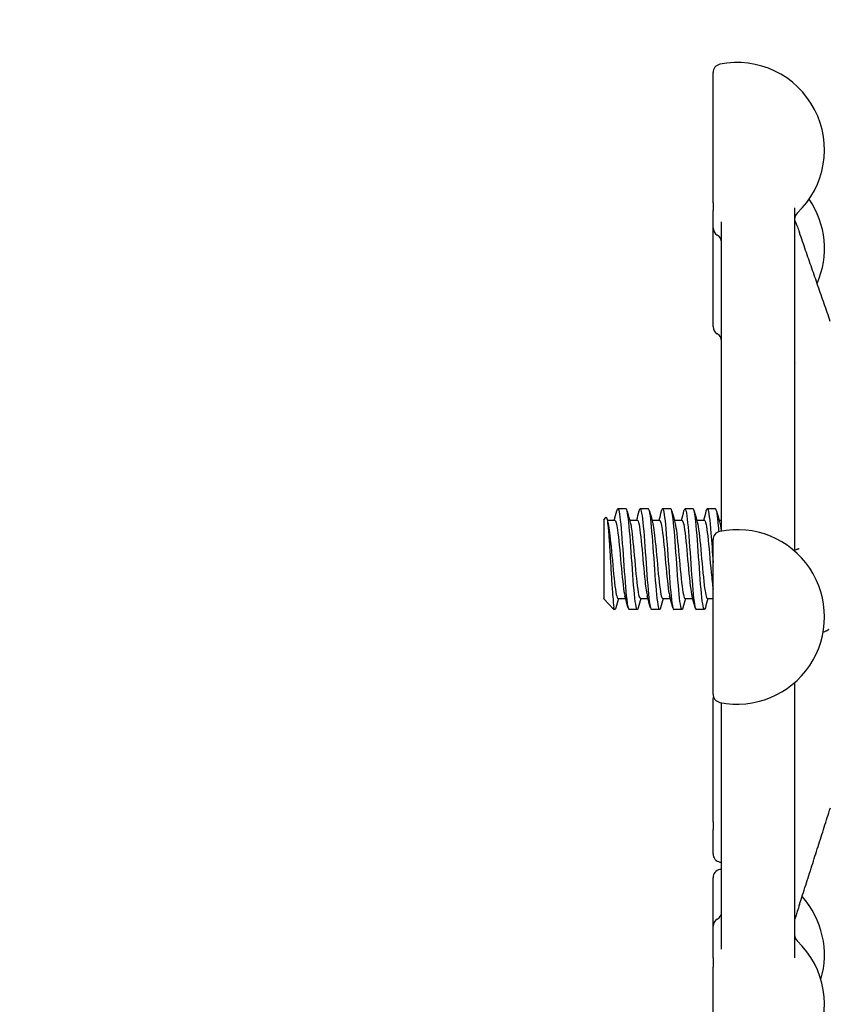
# Model space of a CAD drawing. Header units: inches. Extents: x 18 to 846, y -67 to 561.
# Tile 335 of 656: x 314.74 to 317.76, y 508.61 to 512.28. Entities that reach past the tile are written whole.
import ezdxf

# ---------------------------------------------------------------- set-up
doc = ezdxf.new("R2010")
doc.units = ezdxf.units.IN
doc.header["$LTSCALE"] = 24
doc.header["$MEASUREMENT"] = 0
doc.layers.add('Dimension (ANSI)', color=7, linetype='Continuous', lineweight=25)
doc.layers.add('Visible (ANSI)', color=7, linetype='Continuous', lineweight=30)
doc.styles.add('Note Text (ANSI)', font='tahoma.ttf')
doc.dimstyles.new('SB Fraction-16 (ANSI)', dxfattribs={"dimscale": 24, "dimtxt": 0.125, "dimasz": 0.098425, "dimexe": 0.125, "dimexo": 0.0625, "dimgap": 0.031496, "dimtad": 0, "dimtih": 1, "dimtoh": 1, "dimdec": 4, "dimrnd": 1e-08, "dimzin": 0, "dimdsep": 46, "dimlunit": 5, "dimtxsty": 'Note Text (ANSI)', "dimcen": 0.09, "dimdle": 0.393701, "dimclrd": 256, "dimclre": 256, "dimclrt": 256, "dimadec": 0, "dimazin": 3, "dimtfac": 0.96, "dimtofl": 0, "dimtmove": 0, "dimatfit": 3, "dimfxl": 1, "dimfrac": 2, "dimtolj": 1, "dimtzin": 12, "dimlwd": -1, "dimlwe": -1, "dimarcsym": 0})

# ---------------------------------------------------------------- blocks, each defined once
blk = doc.blocks.new('*D18')
at = {"layer": 'Defpoints', "color": 0, "transparency": 16777216}
for p in [(331.6784, 544.0067), (242.8595, 406.0067), (331.6784, 406.0067)]:
    blk.add_point(p, dxfattribs=at)
at = {"layer": 'Dimension (ANSI)', "transparency": 16777216}
for p, q in [((330.1784, 544.0067), (239.8595, 544.0067)), ((242.8595, 541.6445), (242.8595, 486.3311)), ((242.8595, 408.3689), (242.8595, 481.6823)), ((330.1784, 406.0067), (239.8595, 406.0067))]:
    blk.add_line(p, q, dxfattribs=at)
for points in [[(242.4658, 541.6445), (243.2532, 541.6445), (242.8595, 544.0067)], [(242.4658, 408.3689), (243.2532, 408.3689), (242.8595, 406.0067)]]:
    blk.add_solid(points, dxfattribs=at)
at = {"layer": 'Dimension (ANSI)', "transparency": 16777216, "insert": (239.783, 485.5752), "char_height": 3, "attachment_point": 1, "style": 'Note Text (ANSI)'}
blk.add_mtext('\\A1;138', dxfattribs=at)

msp = doc.modelspace()

# ---------------------------------------------------------------- linework, layer by layer
at = {"layer": 'Visible (ANSI)'}
for p, q in [((317.32439, 511.59852), (317.32439, 512.08424)), ((317.32439, 511.59852), (317.32439, 511.57038)), ((317.62814, 511.58045), (317.62814, 510.3009)), ((317.32439, 511.50585), (317.32439, 511.57038)), ((317.32439, 511.1381), (317.32439, 511.50585)), ((317.35564, 510.38309), (317.35564, 511.52827)), ((317.35439, 510.47484), (317.35564, 510.47609)), ((317.00022, 510.45849), (316.96933, 510.45849)), ((317.08355, 510.45849), (317.05266, 510.45849)), ((317.16689, 510.45849), (317.136, 510.45849)), ((317.25022, 510.45849), (317.21933, 510.45849)), ((317.33355, 510.45849), (317.30266, 510.45849)), ((317.35439, 510.47484), (317.35439, 510.3755)), ((316.91689, 510.41795), (316.92508, 510.42681)), ((316.91689, 510.41795), (316.91689, 510.12407)), ((316.92989, 510.41682), (316.95855, 510.41682)), ((317.01322, 510.41682), (317.04189, 510.41682)), ((317.09656, 510.41682), (317.12522, 510.41682)), ((317.17989, 510.41682), (317.20855, 510.41682)), ((317.26322, 510.41682), (317.29189, 510.41682)), ((317.34656, 510.41682), (317.35439, 510.41682)), ((317.32439, 509.76827), (317.32439, 510.3439)), ((316.91729, 510.1236), (316.95435, 510.08349)), ((316.96933, 510.12516), (316.99799, 510.12516)), ((317.05266, 510.12516), (317.08133, 510.12516)), ((317.136, 510.12516), (317.16466, 510.12516)), ((317.21933, 510.12516), (317.24799, 510.12516)), ((317.30266, 510.12516), (317.32439, 510.12516)), ((316.95435, 510.08349), (316.95435, 510.09283)), ((316.95855, 510.08349), (316.95435, 510.08349)), ((317.04189, 510.08349), (317.011, 510.08349)), ((317.12522, 510.08349), (317.09433, 510.08349)), ((317.20855, 510.08349), (317.17766, 510.08349)), ((317.29189, 510.08349), (317.261, 510.08349)), ((317.62814, 509.81127), (317.62814, 508.78577)), ((317.32439, 509.29205), (317.32439, 509.75161)), ((317.35564, 508.81747), (317.35564, 509.73644)), ((317.32439, 509.29205), (317.32439, 509.26405)), ((317.32439, 509.17323), (317.32439, 509.26405)), ((317.32439, 508.90331), (317.32439, 509.08424)), ((317.32439, 508.78533), (317.32439, 508.90331)), ((317.32439, 508.78533), (317.32439, 508.75144)), ((317.32439, 508.32493), (317.32439, 508.75144))]:
    msp.add_line(p, q, dxfattribs=at)
for centre, radius, start, end in [((317.35564, 512.08424), 0.03125, 101.53696, 180), ((317.41439, 511.79642), 0.325, 313.44984, 101.53696), ((317.41439, 511.42867), 0.325, 336.38074, 34.45644), ((317.65939, 511.53779), 0.03125, 133.44984, 180), ((317.35564, 511.50585), 0.03125, 180, 240), ((317.32439, 511.45173), 0.03125, 0, 60), ((317.35564, 511.1381), 0.03125, 180, 240), ((317.32439, 511.08397), 0.03125, 0, 60), ((317.35564, 510.3439), 0.03125, 101.53696, 180), ((317.41439, 510.05609), 0.325, 258.46304, 101.53696), ((317.35564, 509.76827), 0.03125, 180, 258.46304), ((317.35564, 509.75161), 0.03125, 164.54014, 180), ((317.35564, 509.17323), 0.03125, 180, 258.46304), ((317.41439, 509.46104), 0.325, 258.46304, 259.58543), ((317.35564, 509.08424), 0.03125, 101.53696, 180), ((317.41439, 508.79642), 0.325, 100.41457, 101.53696), ((317.41439, 508.79642), 0.325, 343.58546, 41.98593), ((317.32439, 508.95744), 0.03125, 300, 329.41376), ((317.35564, 508.90331), 0.03125, 120, 180), ((317.65939, 508.87137), 0.03125, 180, 226.55016), ((317.41439, 508.61274), 0.325, 258.46304, 46.55016)]:
    msp.add_arc(centre, radius, start, end, dxfattribs=at)
for points, knots in [([(317.62814, 511.53817), (317.62814, 511.53738), (317.62814, 511.53659), (317.62815, 511.53534), (317.62815, 511.53491), (317.62816, 511.53424), (317.62816, 511.53403), (317.62817, 511.5337), (317.62817, 511.53359), (317.62817, 511.53335), (317.62818, 511.53322), (317.62818, 511.53303), (317.62818, 511.53296), (317.62818, 511.53286), (317.62819, 511.53283), (317.62819, 511.53275), (317.62819, 511.5327), (317.62819, 511.5326), (317.62819, 511.53256), (317.6282, 511.53249), (317.6282, 511.53247), (317.6282, 511.53243), (317.6282, 511.53241), (317.6282, 511.53239), (317.6282, 511.53239), (317.6282, 511.53239)], [0.010278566, 0.010278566, 0.010278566, 0.010278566, 0.019883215, 0.019883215, 0.024682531, 0.024682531, 0.026751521, 0.026751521, 0.027745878, 0.027745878, 0.028761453, 0.028761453, 0.029267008, 0.029267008, 0.029516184, 0.029516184, 0.030019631, 0.030019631, 0.030755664, 0.030755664, 0.031441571, 0.031441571, 0.032566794, 0.032566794, 0.03348156, 0.03348156, 0.03348156, 0.03348156]), ([(317.62816, 511.53415), (317.62823, 511.53396), (317.62831, 511.53373), (317.62852, 511.53321), (317.62863, 511.53292), (317.63048, 511.5285), (317.63247, 511.52451), (317.63498, 511.5186), (317.63595, 511.51622), (317.63927, 511.50782), (317.64163, 511.50136), (317.64479, 511.49241), (317.64557, 511.49015), (317.64635, 511.48791)], [0.09394711, 0.09394711, 0.09394711, 0.09394711, 0.09670762, 0.09670762, 0.09941434, 0.09941434, 0.13679204, 0.13679204, 0.16145778, 0.16145778, 0.2211622, 0.2211622, 0.24097602, 0.24097602, 0.24097602, 0.24097602]), ([(317.76125, 511.15683), (317.75361, 511.1789), (317.74596, 511.20098), (317.73066, 511.24513), (317.723, 511.26721), (317.70769, 511.31135), (317.70002, 511.33343), (317.6847, 511.37757), (317.67703, 511.39964), (317.66169, 511.44378), (317.65402, 511.46584), (317.64635, 511.48791)], [0.47801542, 0.47801542, 0.47801542, 0.47801542, 0.67299233, 0.67299233, 0.86796925, 0.86796925, 1.06294616, 1.06294616, 1.25792307, 1.25792307, 1.45289998, 1.45289998, 1.45289998, 1.45289998]), ([(317.62977, 511.002), (317.62977, 511.002), (317.62977, 511.002), (317.62976, 511.00202), (317.62975, 511.00205), (317.62968, 511.00221), (317.62963, 511.00233), (317.6295, 511.00261), (317.62944, 511.00275), (317.62927, 511.0031), (317.62916, 511.00334), (317.62876, 511.00414), (317.62845, 511.00475), (317.62814, 511.00536)], [0.092876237, 0.092876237, 0.092876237, 0.092876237, 0.093349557, 0.093349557, 0.09552105, 0.09552105, 0.097869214, 0.097869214, 0.099519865, 0.099519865, 0.10185373, 0.10185373, 0.107308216, 0.107308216, 0.107308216, 0.107308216]), ([(316.96579, 510.45184), (316.96599, 510.45259), (316.96619, 510.45328), (316.96639, 510.4539), (316.9704, 510.46638), (316.97441, 510.45203), (316.97842, 510.41612), (316.98243, 510.38028), (316.98643, 510.32374), (316.99044, 510.26715), (316.99445, 510.21046), (316.99846, 510.15494), (317.00247, 510.12094), (317.00531, 510.09684), (317.00815, 510.08392), (317.011, 510.08371)], [6.0162011, 6.0162011, 6.0162011, 6.0162011, 6.061332, 6.061332, 6.061332, 6.968806, 6.968806, 6.968806, 7.8744508, 7.8744508, 7.8744508, 8.7817425, 8.7817425, 8.7817425, 9.424778, 9.424778, 9.424778, 9.424778]), ([(317.04543, 510.09036), (317.04426, 510.0859), (317.04309, 510.08353), (317.04191, 510.08349), (317.03787, 510.08337), (317.03382, 510.11115), (317.02977, 510.15647), (317.02574, 510.2016), (317.02171, 510.26309), (317.01768, 510.31824), (317.01366, 510.37318), (317.00964, 510.42061), (317.00563, 510.44312), (317.00383, 510.45322), (317.00202, 510.45821), (317.00022, 510.45817)], [-15.9749474, -15.9749474, -15.9749474, -15.9749474, -15.710016, -15.710016, -15.710016, -14.7941843, -14.7941843, -14.7941843, -13.8824397, -13.8824397, -13.8824397, -12.9741281, -12.9741281, -12.9741281, -12.5663706, -12.5663706, -12.5663706, -12.5663706]), ([(317.04912, 510.4518), (317.04961, 510.45365), (317.0501, 510.45513), (317.05059, 510.4562), (317.0546, 510.46503), (317.05861, 510.44677), (317.06262, 510.40812), (317.06663, 510.36947), (317.07064, 510.31126), (317.07464, 510.2548), (317.07865, 510.19835), (317.08266, 510.14486), (317.08667, 510.11392), (317.08922, 510.0942), (317.09178, 510.08391), (317.09433, 510.08377)], [12.2993864, 12.2993864, 12.2993864, 12.2993864, 12.4100129, 12.4100129, 12.4100129, 13.3168593, 13.3168593, 13.3168593, 14.2236185, 14.2236185, 14.2236185, 15.130291, 15.130291, 15.130291, 15.7079633, 15.7079633, 15.7079633, 15.7079633]), ([(317.12876, 510.09021), (317.12814, 510.08785), (317.12752, 510.08609), (317.12689, 510.08498), (317.12285, 510.07778), (317.1188, 510.09831), (317.11475, 510.13892), (317.11072, 510.17943), (317.10668, 510.23903), (317.10264, 510.29561), (317.09861, 510.35208), (317.09458, 510.4043), (317.09055, 510.43298), (317.08822, 510.44959), (317.08589, 510.4581), (317.08355, 510.45818)], [-22.2581327, -22.2581327, -22.2581327, -22.2581327, -22.1173036, -22.1173036, -22.1173036, -21.2019377, -21.2019377, -21.2019377, -20.2886606, -20.2886606, -20.2886606, -19.3773067, -19.3773067, -19.3773067, -18.8495559, -18.8495559, -18.8495559, -18.8495559]), ([(317.13246, 510.45174), (317.13322, 510.45466), (317.13399, 510.45666), (317.13476, 510.45767), (317.13876, 510.46296), (317.14277, 510.44102), (317.14678, 510.39989), (317.15078, 510.35876), (317.15479, 510.29932), (317.1588, 510.24331), (317.1628, 510.1873), (317.16681, 510.13592), (317.17081, 510.10795), (317.1731, 510.09201), (317.17538, 510.08387), (317.17766, 510.0838)], [18.5825718, 18.5825718, 18.5825718, 18.5825718, 18.7561262, 18.7561262, 18.7561262, 19.6623744, 19.6623744, 19.6623744, 20.5685395, 20.5685395, 20.5685395, 21.474622, 21.474622, 21.474622, 21.9911486, 21.9911486, 21.9911486, 21.9911486]), ([(317.2121, 510.09014), (317.21191, 510.08944), (317.21172, 510.08879), (317.21153, 510.0882), (317.20752, 510.07555), (317.2035, 510.08979), (317.19948, 510.12567), (317.19547, 510.16152), (317.19146, 510.2182), (317.18744, 510.27493), (317.18343, 510.33161), (317.17942, 510.3871), (317.17541, 510.42108), (317.17257, 510.44516), (317.16973, 510.45806), (317.16689, 510.45827)], [-28.541318, -28.541318, -28.541318, -28.541318, -28.4988988, -28.4988988, -28.4988988, -27.5903346, -27.5903346, -27.5903346, -26.6825411, -26.6825411, -26.6825411, -25.7754795, -25.7754795, -25.7754795, -25.1327412, -25.1327412, -25.1327412, -25.1327412]), ([(317.21579, 510.45168), (317.21682, 510.45558), (317.21784, 510.45788), (317.21887, 510.45838), (317.22288, 510.46034), (317.22688, 510.43505), (317.23088, 510.39174), (317.23489, 510.34844), (317.23889, 510.28807), (317.24289, 510.23266), (317.2469, 510.17726), (317.2509, 510.12803), (317.2549, 510.10293), (317.25694, 510.0902), (317.25897, 510.08382), (317.261, 510.08381)], [24.8657571, 24.8657571, 24.8657571, 24.8657571, 25.0981395, 25.0981395, 25.0981395, 26.0038186, 26.0038186, 26.0038186, 26.9094187, 26.9094187, 26.9094187, 27.8149406, 27.8149406, 27.8149406, 28.2743339, 28.2743339, 28.2743339, 28.2743339]), ([(317.29543, 510.09015), (317.29165, 510.07622), (317.28786, 510.08536), (317.28408, 510.11507), (317.28004, 510.14679), (317.276, 510.20127), (317.27196, 510.25826), (317.26792, 510.31519), (317.26388, 510.37337), (317.25985, 510.41124), (317.25664, 510.44135), (317.25343, 510.45809), (317.25022, 510.45835)], [-34.8245034, -34.8245034, -34.8245034, -34.8245034, -33.9686925, -33.9686925, -33.9686925, -33.0546668, -33.0546668, -33.0546668, -32.141653, -32.141653, -32.141653, -31.4159265, -31.4159265, -31.4159265, -31.4159265]), ([(317.29912, 510.45153), (317.30073, 510.45759), (317.30233, 510.4598), (317.30393, 510.45763), (317.30805, 510.45207), (317.31217, 510.41776), (317.31629, 510.3679), (317.31899, 510.33525), (317.32169, 510.29644), (317.32439, 510.2584)], [31.1489424, 31.1489424, 31.1489424, 31.1489424, 31.5116481, 31.5116481, 31.5116481, 32.4435606, 32.4435606, 32.4435606, 33.0538425, 33.0538425, 33.0538425, 33.0538425]), ([(317.34669, 510.37381), (317.3461, 510.38079), (317.34551, 510.38747), (317.34492, 510.39376), (317.34113, 510.43424), (317.33734, 510.45829), (317.33355, 510.45847)], [-38.68929977, -38.68929977, -38.68929977, -38.68929977, -38.55601033, -38.55601033, -38.55601033, -37.69911184, -37.69911184, -37.69911184, -37.69911184]), ([(316.92508, 510.42681), (316.92544, 510.42721), (316.92581, 510.42731), (316.92753, 510.42642), (316.92887, 510.42162), (316.93156, 510.40433), (316.93289, 510.39181), (316.93558, 510.36043), (316.93692, 510.34172), (316.93961, 510.30038), (316.94094, 510.27806), (316.94363, 510.23266), (316.94497, 510.21001), (316.94766, 510.16739), (316.94899, 510.14792), (316.95169, 510.11484), (316.95302, 510.1017), (316.95435, 510.09283)], [-1.2427303, -1.2427303, -1.2427303, -1.2427303, -1.200467, -1.200467, -1.0416694, -1.0416694, -0.8786368, -0.8786368, -0.7113708, -0.7113708, -0.5398726, -0.5398726, -0.3641439, -0.3641439, -0.1841858, -0.1841858, 0, 0, 0, 0]), ([(316.93215, 510.40846), (316.93561, 510.39563), (316.93906, 510.36872), (316.94252, 510.3345), (316.94679, 510.2922), (316.95107, 510.23989), (316.95534, 510.19902), (316.95961, 510.15817), (316.96388, 510.12988), (316.96816, 510.12573), (316.96855, 510.12535), (316.96894, 510.12517), (316.96933, 510.12519)], [6.621339, 6.621339, 6.621339, 6.621339, 7.4033745, 7.4033745, 7.4033745, 8.3701398, 8.3701398, 8.3701398, 9.3362117, 9.3362117, 9.3362117, 9.424778, 9.424778, 9.424778, 9.424778]), ([(316.95855, 510.41664), (316.96176, 510.41641), (316.96496, 510.40355), (316.96816, 510.38022), (316.97243, 510.3491), (316.9767, 510.30021), (316.98098, 510.25358), (316.98525, 510.20695), (316.98952, 510.16387), (316.99379, 510.14198), (316.99444, 510.13865), (316.99509, 510.13582), (316.99574, 510.1335)], [6.2831853, 6.2831853, 6.2831853, 6.2831853, 7.0074496, 7.0074496, 7.0074496, 7.9736666, 7.9736666, 7.9736666, 8.9397805, 8.9397805, 8.9397805, 9.0866243, 9.0866243, 9.0866243, 9.0866243]), ([(317.01548, 510.40834), (317.01679, 510.40367), (317.01809, 510.39704), (317.01939, 510.38856), (317.02366, 510.36079), (317.02793, 510.31384), (317.0322, 510.26692), (317.03647, 510.22001), (317.04074, 510.17442), (317.045, 510.1488), (317.04756, 510.13348), (317.05011, 510.12555), (317.05266, 510.12546)], [12.9045243, 12.9045243, 12.9045243, 12.9045243, 13.1994868, 13.1994868, 13.1994868, 14.1650562, 14.1650562, 14.1650562, 15.1305271, 15.1305271, 15.1305271, 15.7079633, 15.7079633, 15.7079633, 15.7079633]), ([(317.04189, 510.41665), (317.04294, 510.41673), (317.04398, 510.41545), (317.04503, 510.41275), (317.0493, 510.40174), (317.05357, 510.36729), (317.05784, 510.3235), (317.0621, 510.27971), (317.06637, 510.2278), (317.07064, 510.18899), (317.07345, 510.16344), (317.07626, 510.14404), (317.07907, 510.13365)], [12.5663706, 12.5663706, 12.5663706, 12.5663706, 12.8032209, 12.8032209, 12.8032209, 13.7688308, 13.7688308, 13.7688308, 14.734342, 14.734342, 14.734342, 15.3698096, 15.3698096, 15.3698096, 15.3698096]), ([(317.09881, 510.40845), (317.10221, 510.39583), (317.10561, 510.36966), (317.10901, 510.33625), (317.11328, 510.2943), (317.11754, 510.24209), (317.12181, 510.20095), (317.12606, 510.1599), (317.13032, 510.131), (317.13458, 510.12599), (317.13505, 510.12544), (317.13552, 510.12518), (317.136, 510.12521)], [19.1877096, 19.1877096, 19.1877096, 19.1877096, 19.9564324, 19.9564324, 19.9564324, 20.9213285, 20.9213285, 20.9213285, 21.8840483, 21.8840483, 21.8840483, 21.9911486, 21.9911486, 21.9911486, 21.9911486]), ([(317.12522, 510.41663), (317.12836, 510.4164), (317.13151, 510.40405), (317.13465, 510.3815), (317.13892, 510.35089), (317.14318, 510.30235), (317.14745, 510.2557), (317.15171, 510.20906), (317.15598, 510.1656), (317.16024, 510.14308), (317.16096, 510.13928), (317.16168, 510.13609), (317.1624, 510.13353)], [18.8495559, 18.8495559, 18.8495559, 18.8495559, 19.5604441, 19.5604441, 19.5604441, 20.5253788, 20.5253788, 20.5253788, 21.4902198, 21.4902198, 21.4902198, 21.6529949, 21.6529949, 21.6529949, 21.6529949]), ([(317.18215, 510.40825), (317.18389, 510.40196), (317.18564, 510.39222), (317.18738, 510.37938), (317.19172, 510.34745), (317.19607, 510.29729), (317.20041, 510.25005), (317.20475, 510.20283), (317.20909, 510.15991), (317.21343, 510.13936), (317.21539, 510.13005), (317.21736, 510.12546), (317.21933, 510.1255)], [25.4708949, 25.4708949, 25.4708949, 25.4708949, 25.8655971, 25.8655971, 25.8655971, 26.8476199, 26.8476199, 26.8476199, 27.8292662, 27.8292662, 27.8292662, 28.2743339, 28.2743339, 28.2743339, 28.2743339]), ([(317.20855, 510.41653), (317.21011, 510.41662), (317.21166, 510.4138), (317.21321, 510.40792), (317.21755, 510.3915), (317.2219, 510.3517), (317.22624, 510.30529), (317.23058, 510.25891), (317.23492, 510.20729), (317.23926, 510.17219), (317.24142, 510.15473), (317.24358, 510.14161), (317.24574, 510.13374)], [25.1327412, 25.1327412, 25.1327412, 25.1327412, 25.4839322, 25.4839322, 25.4839322, 26.4661023, 26.4661023, 26.4661023, 27.4478945, 27.4478945, 27.4478945, 27.9361802, 27.9361802, 27.9361802, 27.9361802]), ([(317.26548, 510.40857), (317.2698, 510.39279), (317.27413, 510.35374), (317.27845, 510.30774), (317.28278, 510.26167), (317.28711, 510.20996), (317.29144, 510.17432), (317.29518, 510.14352), (317.29892, 510.12549), (317.30266, 510.12523)], [31.7540802, 31.7540802, 31.7540802, 31.7540802, 32.7319702, 32.7319702, 32.7319702, 33.7114291, 33.7114291, 33.7114291, 34.5575192, 34.5575192, 34.5575192, 34.5575192]), ([(317.29189, 510.41681), (317.29602, 510.41669), (317.30016, 510.39414), (317.30429, 510.35755), (317.30862, 510.31922), (317.31296, 510.26661), (317.31729, 510.22178), (317.31965, 510.19728), (317.32202, 510.1755), (317.32439, 510.15888)], [31.4159265, 31.4159265, 31.4159265, 31.4159265, 32.351308, 32.351308, 32.351308, 33.3309049, 33.3309049, 33.3309049, 33.8663136, 33.8663136, 33.8663136, 33.8663136]), ([(317.35442, 510.3755), (317.35492, 510.37702), (317.35533, 510.37876), (317.3556, 510.38145), (317.35564, 510.38226), (317.35564, 510.38309)], [0.236754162, 0.236754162, 0.236754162, 0.236754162, 0.249550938, 0.249550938, 0.254927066, 0.254927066, 0.254927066, 0.254927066]), ([(317.63464, 510.30722), (317.63479, 510.30729), (317.63509, 510.30741), (317.63594, 510.30776), (317.63645, 510.30796), (317.63791, 510.3085), (317.63891, 510.30884), (317.64118, 510.30953), (317.64245, 510.30987), (317.64432, 510.31033), (317.64498, 510.31049), (317.64521, 510.31055), (317.64523, 510.31055), (317.64523, 510.31055)], [0, 0, 0, 0, 0.007377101, 0.007377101, 0.01406314, 0.01406314, 0.025814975, 0.025814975, 0.04239606, 0.04239606, 0.056138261, 0.056138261, 0.059141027, 0.059141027, 0.059141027, 0.059141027]), ([(316.9621, 510.09041), (316.96055, 510.08458), (316.959, 510.08233), (316.95746, 510.08413), (316.95642, 510.08534), (316.95539, 510.08827), (316.95435, 510.09283)], [-9.69176213, -9.69176213, -9.69176213, -9.69176213, -9.34211053, -9.34211053, -9.34211053, -9.10788499, -9.10788499, -9.10788499, -9.10788499]), ([(317.7557, 510.00923), (317.7557, 510.00923), (317.7555, 510.0091), (317.75487, 510.00868), (317.75441, 510.00838), (317.75303, 510.00749), (317.75199, 510.00685), (317.74994, 510.00568), (317.74898, 510.00516), (317.74707, 510.00422), (317.74611, 510.00378), (317.74484, 510.00325), (317.74445, 510.00309), (317.74383, 510.00284), (317.74363, 510.00276), (317.7435, 510.0027)], [0.117693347, 0.117693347, 0.117693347, 0.117693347, 0.126564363, 0.126564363, 0.136369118, 0.136369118, 0.151820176, 0.151820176, 0.163546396, 0.163546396, 0.174401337, 0.174401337, 0.180069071, 0.180069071, 0.186154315, 0.186154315, 0.186154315, 0.186154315]), ([(317.62814, 509.43777), (317.62819, 509.43789), (317.62822, 509.43796), (317.62828, 509.43811), (317.62829, 509.43814), (317.62829, 509.43814)], [0.0912806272, 0.0912806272, 0.0912806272, 0.0912806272, 0.0933756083, 0.0933756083, 0.0971308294, 0.0971308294, 0.0971308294, 0.0971308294]), ([(317.6466, 508.98455), (317.65427, 509.00853), (317.66194, 509.03252), (317.67728, 509.0805), (317.68494, 509.10449), (317.70027, 509.15248), (317.70793, 509.17647), (317.72325, 509.22446), (317.7309, 509.24846), (317.7462, 509.29645), (317.75385, 509.32045), (317.76149, 509.34445)], [0.6477885, 0.6477885, 0.6477885, 0.6477885, 0.84276542, 0.84276542, 1.03774233, 1.03774233, 1.23271925, 1.23271925, 1.42769616, 1.42769616, 1.62267307, 1.62267307, 1.62267307, 1.62267307]), ([(317.6466, 508.98455), (317.64375, 508.97564), (317.64086, 508.96668), (317.63608, 508.95217), (317.63404, 508.9461), (317.63137, 508.9385), (317.63054, 508.93619), (317.62894, 508.93195), (317.62858, 508.93084), (317.62841, 508.92975), (317.62839, 508.92962), (317.62835, 508.92932), (317.62834, 508.9292), (317.62831, 508.92895), (317.6283, 508.92885), (317.62829, 508.92869), (317.62828, 508.92863), (317.62828, 508.92851), (317.62827, 508.92845), (317.62826, 508.92827), (317.62825, 508.92816), (317.62823, 508.92784), (317.62822, 508.92767), (317.62819, 508.92688), (317.62818, 508.92644), (317.62813, 508.92434), (317.62814, 508.92274), (317.62814, 508.92111)], [0, 0, 0, 0, 0.07240015, 0.07240015, 0.12884673, 0.12884673, 0.15776448, 0.15776448, 0.18742127, 0.18742127, 0.19102978, 0.19102978, 0.19284515, 0.19284515, 0.1937591, 0.1937591, 0.19421308, 0.19421308, 0.19466735, 0.19466735, 0.19558844, 0.19558844, 0.19742089, 0.19742089, 0.20472787, 0.20472787, 0.23309585, 0.23309585, 0.23309585, 0.23309585]), ([(317.35129, 508.94153), (317.3522, 508.94307), (317.35299, 508.94437), (317.3543, 508.94659), (317.35482, 508.94751), (317.35538, 508.94857), (317.35553, 508.94887), (317.35564, 508.94911)], [0.51351333, 0.51351333, 0.51351333, 0.51351333, 0.55704859, 0.55704859, 0.60058386, 0.60058386, 0.62260676, 0.62260676, 0.62260676, 0.62260676])]:
    msp.add_open_spline(points, degree=3, knots=knots, dxfattribs=at)
for points in [[(316.95633, 510.41682), (316.95951, 510.42849), (316.96266, 510.44017), (316.96579, 510.45185)], [(317.00376, 510.45185), (317.00763, 510.43741), (317.01153, 510.42298), (317.01548, 510.40857)], [(317.03966, 510.41682), (317.04284, 510.42849), (317.04599, 510.44017), (317.04912, 510.45185)], [(317.0871, 510.45185), (317.09097, 510.43741), (317.09486, 510.42298), (317.09881, 510.40857)], [(317.12299, 510.41682), (317.12618, 510.42849), (317.12932, 510.44017), (317.13246, 510.45185)], [(317.17043, 510.45185), (317.1743, 510.43741), (317.1782, 510.42298), (317.18215, 510.40857)], [(317.20633, 510.41682), (317.20951, 510.42849), (317.21266, 510.44017), (317.21579, 510.45185)], [(317.25376, 510.45185), (317.25763, 510.43741), (317.26153, 510.42298), (317.26548, 510.40857)], [(317.28966, 510.41682), (317.29284, 510.42849), (317.29599, 510.44017), (317.29912, 510.45185)], [(317.3371, 510.45185), (317.34097, 510.43741), (317.34486, 510.42298), (317.34881, 510.40857)], [(316.92831, 510.42264), (316.92958, 510.41795), (316.93086, 510.41326), (316.93215, 510.40857)], [(317.34881, 510.40827), (317.35067, 510.40144), (317.35253, 510.39071), (317.35439, 510.37679)], [(317.62814, 510.30458), (317.63031, 510.30546), (317.63247, 510.30634), (317.63464, 510.30722)], [(316.91729, 510.1236), (316.91716, 510.12374), (316.91702, 510.1239), (316.91689, 510.12407)], [(316.97156, 510.12516), (316.96838, 510.11349), (316.96523, 510.10182), (316.9621, 510.09013)], [(317.00746, 510.09013), (317.00358, 510.10457), (316.99969, 510.11901), (316.99574, 510.13342)], [(317.05489, 510.12516), (317.05171, 510.11349), (317.04856, 510.10182), (317.04543, 510.09013)], [(317.09079, 510.09013), (317.08692, 510.10457), (317.08302, 510.11901), (317.07907, 510.13342)], [(317.13822, 510.12516), (317.13504, 510.11349), (317.13189, 510.10182), (317.12876, 510.09013)], [(317.17412, 510.09013), (317.17025, 510.10457), (317.16635, 510.11901), (317.1624, 510.13342)], [(317.22156, 510.12516), (317.21838, 510.11349), (317.21523, 510.10182), (317.2121, 510.09013)], [(317.25746, 510.09013), (317.25358, 510.10457), (317.24969, 510.11901), (317.24574, 510.13342)], [(317.30489, 510.12516), (317.30171, 510.11349), (317.29856, 510.10182), (317.29543, 510.09013)], [(317.73433, 509.99897), (317.73739, 510.00022), (317.74044, 510.00146), (317.7435, 510.0027)]]:
    msp.add_open_spline(points, degree=3, dxfattribs=at)

# ---------------------------------------------------------------- dimensions: what is measured, and where the dimension line sits
at = {"layer": 'Dimension (ANSI)'}
dim = msp.add_linear_dim(base=(242.85953, 406.00673), p1=(331.67843, 544.00673), p2=(331.67843, 406.00673), angle=90, dimstyle='SB Fraction-16 (ANSI)', override={"dimgap": 0.031496, "dimdec": 4, "dimtol": 0, "dimlim": 0, "dimtp": 0, "dimtm": 0, "dimtdec": 2, "dimatfit": 1}, dxfattribs=at)
dim.commit()
dim.dimension.update_dxf_attribs({"geometry": '*D18', "text_midpoint": (242.85953, 484.00673), "dimtype": 160})

doc.saveas('drawing.dxf')
